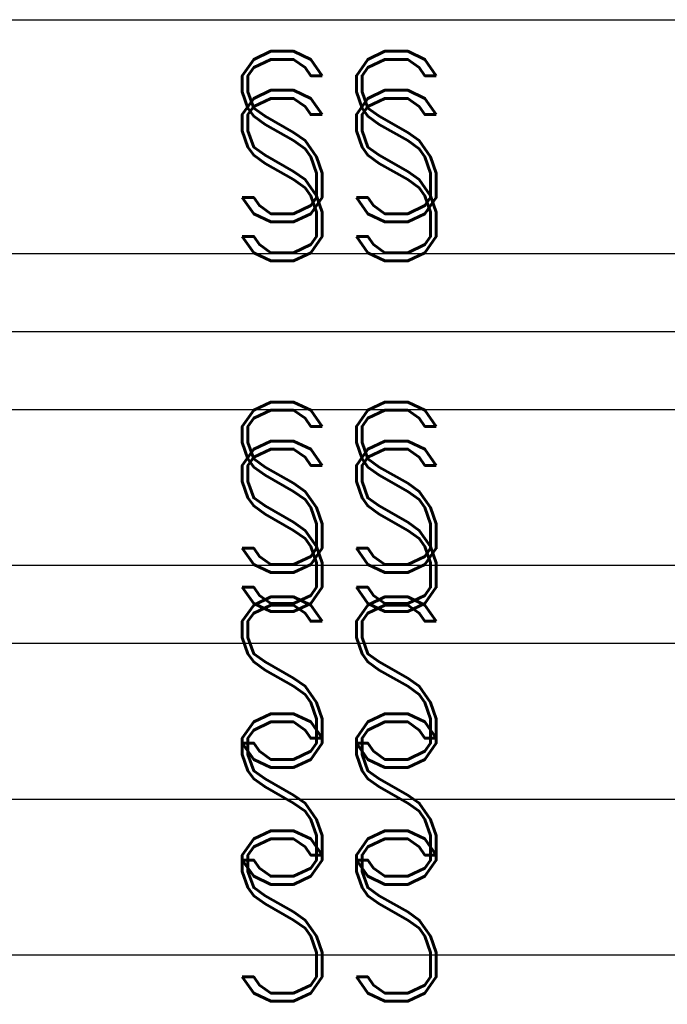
# Model space of a CAD drawing. Extents: x -2 to 113, y -136 to 16.
# Tile 363 of 541: x 60.97 to 65.12, y -61.95 to -55.64. Entities that reach past the tile are written whole.
import ezdxf
from ezdxf.enums import TextEntityAlignment as Align

# ---------------------------------------------------------------- set-up
doc = ezdxf.new("R2010")
doc.units = 0
doc.header["$MEASUREMENT"] = 0
doc.linetypes.add('SOLID', pattern=[0])
doc.layers.get('0').update_dxf_attribs({"linetype": 'SOLID'})
for name, color, linetype in [('1', 7, 'SOLID'), ('10', 7, 'SOLID'), ('12', 7, 'SOLID'), ('14', 7, 'SOLID'), ('16', 7, 'SOLID'), ('18', 7, 'SOLID'), ('2', 7, 'SOLID'), ('20', 7, 'SOLID'), ('22', 7, 'SOLID'), ('24', 7, 'SOLID'), ('26', 7, 'SOLID'), ('27', 7, 'SOLID'), ('29', 7, 'SOLID'), ('30', 7, 'SOLID'), ('39', 7, 'SOLID'), ('4', 7, 'SOLID'), ('41', 7, 'SOLID'), ('43', 7, 'SOLID'), ('45', 7, 'SOLID'), ('46', 7, 'SOLID'), ('47', 7, 'SOLID'), ('48', 7, 'SOLID'), ('49', 7, 'SOLID'), ('50', 7, 'SOLID'), ('52', 7, 'SOLID'), ('54', 7, 'SOLID'), ('56', 7, 'SOLID'), ('57', 7, 'SOLID'), ('59', 7, 'SOLID'), ('6', 7, 'SOLID'), ('61', 7, 'SOLID'), ('63', 7, 'SOLID'), ('65', 7, 'SOLID'), ('67', 7, 'SOLID'), ('8', 7, 'SOLID')]:
    doc.layers.add(name, color=color, linetype=linetype)
doc.styles.add('ROMAND', font='romand', dxfattribs={"height": 1})

msp = doc.modelspace()

# ---------------------------------------------------------------- linework, layer by layer
at = {"color": 7, "linetype": 'SOLID'}
for points in [[(60.0766, -55.6385), (82.1354, -55.6385)], [(60.0766, -57.1385), (82.1354, -57.1385)], [(60.0766, -60.6385), (82.1354, -60.6385)]]:
    msp.add_lwpolyline(points, dxfattribs=at)
at = {"layer": '1', "color": 7, "linetype": 'SOLID'}
for points in [[(60.0766, -55.6385), (82.1354, -55.6385)], [(60.0766, -57.1385), (82.1354, -57.1385)], [(60.0766, -60.6385), (82.1354, -60.6385)]]:
    msp.add_lwpolyline(points, dxfattribs=at)
at = {"layer": '10', "color": 7, "linetype": 'SOLID'}
for points in [[(60.0766, -55.6385), (82.1354, -55.6385)], [(60.0766, -57.1385), (82.1354, -57.1385)], [(60.0766, -60.6385), (82.1354, -60.6385)]]:
    msp.add_lwpolyline(points, dxfattribs=at)
at = {"layer": '12', "color": 7, "linetype": 'SOLID'}
for points in [[(60.0766, -55.6385), (82.1354, -55.6385)], [(60.0766, -59.1385), (82.1354, -59.1385)], [(60.0766, -60.6385), (82.1354, -60.6385)]]:
    msp.add_lwpolyline(points, dxfattribs=at)
at = {"layer": '14', "color": 7, "linetype": 'SOLID'}
for points in [[(60.0766, -55.6385), (82.1354, -55.6385)], [(60.0766, -59.1385), (82.1354, -59.1385)], [(60.0766, -60.6385), (82.1354, -60.6385)]]:
    msp.add_lwpolyline(points, dxfattribs=at)
at = {"layer": '16', "color": 7, "linetype": 'SOLID'}
for points in [[(60.0766, -55.6385), (82.1354, -55.6385)], [(60.0766, -55.6385), (82.1354, -55.6385)], [(60.0766, -57.6385), (82.1354, -57.6385)], [(60.0766, -57.6385), (82.1354, -57.6385)], [(60.0766, -59.6385), (82.1354, -59.6385)], [(60.0766, -59.6385), (82.1354, -59.6385)], [(60.0766, -61.6385), (82.1354, -61.6385)], [(60.0766, -61.6385), (82.1354, -61.6385)]]:
    msp.add_lwpolyline(points, dxfattribs=at)
at = {"layer": '18', "color": 7, "linetype": 'SOLID'}
for points in [[(60.0766, -55.6385), (82.1354, -55.6385)], [(60.0766, -57.1385), (82.1354, -57.1385)], [(60.0766, -60.6385), (82.1354, -60.6385)]]:
    msp.add_lwpolyline(points, dxfattribs=at)
at = {"layer": '2', "color": 7, "linetype": 'SOLID'}
for points in [[(60.0766, -55.6385), (82.1354, -55.6385)], [(60.0766, -59.1385), (82.1354, -59.1385)], [(60.0766, -60.6385), (82.1354, -60.6385)]]:
    msp.add_lwpolyline(points, dxfattribs=at)
at = {"layer": '20', "color": 7, "linetype": 'SOLID'}
for points in [[(60.0766, -55.6385), (82.1354, -55.6385)], [(60.0766, -59.1385), (82.1354, -59.1385)], [(60.0766, -60.6385), (82.1354, -60.6385)]]:
    msp.add_lwpolyline(points, dxfattribs=at)
at = {"layer": '22', "color": 7, "linetype": 'SOLID'}
for points in [[(60.0766, -55.6385), (82.1354, -55.6385)], [(60.0766, -57.1385), (82.1354, -57.1385)], [(60.0766, -60.6385), (82.1354, -60.6385)]]:
    msp.add_lwpolyline(points, dxfattribs=at)
at = {"layer": '24', "color": 7, "linetype": 'SOLID'}
for points in [[(60.0766, -55.6385), (82.1354, -55.6385)], [(60.0766, -57.1385), (82.1354, -57.1385)], [(60.0766, -60.6385), (82.1354, -60.6385)]]:
    msp.add_lwpolyline(points, dxfattribs=at)
at = {"layer": '26', "color": 7, "linetype": 'SOLID'}
for points in [[(60.0766, -55.6385), (82.1354, -55.6385)], [(60.0766, -59.1385), (82.1354, -59.1385)], [(60.0766, -60.6385), (82.1354, -60.6385)]]:
    msp.add_lwpolyline(points, dxfattribs=at)
at = {"layer": '27', "color": 7, "linetype": 'SOLID'}
for points in [[(60.0766, -58.1385), (82.1354, -58.1385)], [(60.0766, -59.6385), (82.1354, -59.6385)]]:
    msp.add_lwpolyline(points, dxfattribs=at)
at = {"layer": '29', "color": 7, "linetype": 'SOLID'}
for points in [[(60.0766, -55.6385), (82.1354, -55.6385)], [(60.0766, -59.1385), (82.1354, -59.1385)], [(60.0766, -60.6385), (82.1354, -60.6385)]]:
    msp.add_lwpolyline(points, dxfattribs=at)
at = {"layer": '30', "color": 7, "linetype": 'SOLID'}
for points in [[(60.0766, -55.6385), (82.1354, -55.6385)], [(60.0766, -57.1385), (82.1354, -57.1385)], [(60.0766, -60.6385), (82.1354, -60.6385)]]:
    msp.add_lwpolyline(points, dxfattribs=at)
at = {"layer": '39', "color": 7, "linetype": 'SOLID'}
for points in [[(60.0766, -55.6385), (82.1354, -55.6385)], [(60.0766, -57.1385), (82.1354, -57.1385)], [(60.0766, -60.6385), (82.1354, -60.6385)]]:
    msp.add_lwpolyline(points, dxfattribs=at)
at = {"layer": '4', "color": 7, "linetype": 'SOLID'}
for points in [[(60.0766, -55.6385), (82.1354, -55.6385)], [(60.0766, -59.1385), (82.1354, -59.1385)], [(60.0766, -60.6385), (82.1354, -60.6385)]]:
    msp.add_lwpolyline(points, dxfattribs=at)
at = {"layer": '41', "color": 7, "linetype": 'SOLID'}
for points in [[(60.0766, -55.6385), (82.1354, -55.6385)], [(60.0766, -57.1385), (82.1354, -57.1385)], [(60.0766, -60.6385), (82.1354, -60.6385)]]:
    msp.add_lwpolyline(points, dxfattribs=at)
at = {"layer": '43', "color": 7, "linetype": 'SOLID'}
for points in [[(60.0766, -55.6385), (82.1354, -55.6385)], [(60.0766, -57.1385), (82.1354, -57.1385)], [(60.0766, -60.6385), (82.1354, -60.6385)]]:
    msp.add_lwpolyline(points, dxfattribs=at)
at = {"layer": '45', "color": 7, "linetype": 'SOLID'}
for points in [[(60.0766, -55.6385), (82.1354, -55.6385)], [(60.0766, -59.1385), (82.1354, -59.1385)], [(60.0766, -60.6385), (82.1354, -60.6385)]]:
    msp.add_lwpolyline(points, dxfattribs=at)
at = {"layer": '46', "color": 7, "linetype": 'SOLID'}
for points in [[(60.0766, -55.6385), (82.1354, -55.6385)], [(60.0766, -59.1385), (82.1354, -59.1385)], [(60.0766, -60.6385), (82.1354, -60.6385)]]:
    msp.add_lwpolyline(points, dxfattribs=at)
at = {"layer": '47', "color": 7, "linetype": 'SOLID'}
for points in [[(60.0766, -55.6385), (82.1354, -55.6385)], [(60.0766, -57.1385), (82.1354, -57.1385)], [(60.0766, -60.6385), (82.1354, -60.6385)]]:
    msp.add_lwpolyline(points, dxfattribs=at)
at = {"layer": '48', "color": 7, "linetype": 'SOLID'}
for points in [[(60.0766, -55.6385), (82.1354, -55.6385)], [(60.0766, -57.1385), (82.1354, -57.1385)], [(60.0766, -60.6385), (82.1354, -60.6385)]]:
    msp.add_lwpolyline(points, dxfattribs=at)
at = {"layer": '49', "color": 7, "linetype": 'SOLID'}
for points in [[(60.0766, -55.6385), (82.1354, -55.6385)], [(60.0766, -57.1385), (82.1354, -57.1385)], [(60.0766, -60.6385), (82.1354, -60.6385)]]:
    msp.add_lwpolyline(points, dxfattribs=at)
at = {"layer": '50', "color": 7, "linetype": 'SOLID'}
for points in [[(60.0766, -55.6385), (82.1354, -55.6385)], [(60.0766, -59.1385), (82.1354, -59.1385)], [(60.0766, -60.6385), (82.1354, -60.6385)]]:
    msp.add_lwpolyline(points, dxfattribs=at)
at = {"layer": '52', "color": 7, "linetype": 'SOLID'}
for points in [[(60.0766, -55.6385), (82.1354, -55.6385)], [(60.0766, -57.1385), (82.1354, -57.1385)], [(60.0766, -60.6385), (82.1354, -60.6385)]]:
    msp.add_lwpolyline(points, dxfattribs=at)
at = {"layer": '54', "color": 7, "linetype": 'SOLID'}
for points in [[(60.0766, -55.6385), (82.1354, -55.6385)], [(60.0766, -59.1385), (82.1354, -59.1385)], [(60.0766, -60.6385), (82.1354, -60.6385)]]:
    msp.add_lwpolyline(points, dxfattribs=at)
at = {"layer": '56', "color": 7, "linetype": 'SOLID'}
for points in [[(60.0766, -55.6385), (82.1354, -55.6385)], [(60.0766, -57.1385), (82.1354, -57.1385)], [(60.0766, -60.6385), (82.1354, -60.6385)]]:
    msp.add_lwpolyline(points, dxfattribs=at)
at = {"layer": '57', "color": 7, "linetype": 'SOLID'}
for points in [[(60.0766, -55.6385), (82.1354, -55.6385)], [(60.0766, -57.1385), (82.1354, -57.1385)], [(60.0766, -60.6385), (82.1354, -60.6385)]]:
    msp.add_lwpolyline(points, dxfattribs=at)
at = {"layer": '59', "color": 7, "linetype": 'SOLID'}
for points in [[(60.0766, -55.6385), (82.1354, -55.6385)], [(60.0766, -57.1385), (82.1354, -57.1385)], [(60.0766, -60.6385), (82.1354, -60.6385)]]:
    msp.add_lwpolyline(points, dxfattribs=at)
at = {"layer": '6', "color": 7, "linetype": 'SOLID'}
for points in [[(60.0766, -55.6385), (82.1354, -55.6385)], [(60.0766, -57.1385), (82.1354, -57.1385)], [(60.0766, -60.6385), (82.1354, -60.6385)]]:
    msp.add_lwpolyline(points, dxfattribs=at)
at = {"layer": '61', "color": 7, "linetype": 'SOLID'}
for points in [[(60.0766, -55.6385), (82.1354, -55.6385)], [(60.0766, -57.1385), (82.1354, -57.1385)], [(60.0766, -60.6385), (82.1354, -60.6385)]]:
    msp.add_lwpolyline(points, dxfattribs=at)
at = {"layer": '63', "color": 7, "linetype": 'SOLID'}
for points in [[(60.0766, -55.6385), (82.1354, -55.6385)], [(60.0766, -57.1385), (82.1354, -57.1385)], [(60.0766, -60.6385), (82.1354, -60.6385)]]:
    msp.add_lwpolyline(points, dxfattribs=at)
at = {"layer": '65', "color": 7, "linetype": 'SOLID'}
for points in [[(60.0766, -55.6385), (82.1354, -55.6385)], [(60.0766, -59.1385), (82.1354, -59.1385)], [(60.0766, -60.6385), (82.1354, -60.6385)]]:
    msp.add_lwpolyline(points, dxfattribs=at)
at = {"layer": '67', "color": 7, "linetype": 'SOLID'}
for points in [[(60.0766, -55.6385), (82.1354, -55.6385)], [(60.0766, -59.1385), (82.1354, -59.1385)], [(60.0766, -60.6385), (82.1354, -60.6385)]]:
    msp.add_lwpolyline(points, dxfattribs=at)
at = {"layer": '8', "color": 7, "linetype": 'SOLID'}
for points in [[(60.0766, -55.6385), (82.1354, -55.6385)], [(60.0766, -59.1385), (82.1354, -59.1385)], [(60.0766, -60.6385), (82.1354, -60.6385)]]:
    msp.add_lwpolyline(points, dxfattribs=at)

# ---------------------------------------------------------------- texts
at = {"color": 7, "style": 'ROMAND', "width": 0.78}
for p in [(63.0178, -56.3885), (63.0178, -61.3885)]:
    msp.add_text('SS', height=1.09412, dxfattribs=at).set_placement(p, align=Align.MIDDLE_CENTER)
at = {"layer": '1', "color": 7, "style": 'ROMAND', "width": 0.78}
for p in [(63.0178, -56.3885), (63.0178, -61.3885)]:
    msp.add_text('SS', height=1.09412, dxfattribs=at).set_placement(p, align=Align.MIDDLE_CENTER)
at = {"layer": '10', "color": 7, "style": 'ROMAND', "width": 0.78}
for p in [(63.0178, -56.3885), (63.0178, -61.3885)]:
    msp.add_text('SS', height=1.09412, dxfattribs=at).set_placement(p, align=Align.MIDDLE_CENTER)
at = {"layer": '12', "color": 7, "style": 'ROMAND', "width": 0.78}
msp.add_text('SS', height=1.09412, dxfattribs=at).set_placement((63.0178, -59.8885), align=Align.MIDDLE_CENTER)
at = {"layer": '14', "color": 7, "style": 'ROMAND', "width": 0.78}
msp.add_text('SS', height=1.09412, dxfattribs=at).set_placement((63.0178, -59.8885), align=Align.MIDDLE_CENTER)
at = {"layer": '16', "color": 7, "style": 'ROMAND', "width": 0.78}
for p in [(63.0178, -56.6385), (63.0178, -58.6385), (63.0178, -60.6385)]:
    msp.add_text('SS', height=1.09412, dxfattribs=at).set_placement(p, align=Align.MIDDLE_CENTER)
at = {"layer": '18', "color": 7, "style": 'ROMAND', "width": 0.78}
for p in [(63.0178, -56.3885), (63.0178, -61.3885)]:
    msp.add_text('SS', height=1.09412, dxfattribs=at).set_placement(p, align=Align.MIDDLE_CENTER)
at = {"layer": '2', "color": 7, "style": 'ROMAND', "width": 0.78}
msp.add_text('SS', height=1.09412, dxfattribs=at).set_placement((63.0178, -59.8885), align=Align.MIDDLE_CENTER)
at = {"layer": '20', "color": 7, "style": 'ROMAND', "width": 0.78}
msp.add_text('SS', height=1.09412, dxfattribs=at).set_placement((63.0178, -59.8885), align=Align.MIDDLE_CENTER)
at = {"layer": '22', "color": 7, "style": 'ROMAND', "width": 0.78}
for p in [(63.0178, -56.3885), (63.0178, -61.3885)]:
    msp.add_text('SS', height=1.09412, dxfattribs=at).set_placement(p, align=Align.MIDDLE_CENTER)
at = {"layer": '24', "color": 7, "style": 'ROMAND', "width": 0.78}
for p in [(63.0178, -56.3885), (63.0178, -61.3885)]:
    msp.add_text('SS', height=1.09412, dxfattribs=at).set_placement(p, align=Align.MIDDLE_CENTER)
at = {"layer": '26', "color": 7, "style": 'ROMAND', "width": 0.78}
msp.add_text('SS', height=1.09412, dxfattribs=at).set_placement((63.0178, -59.8885), align=Align.MIDDLE_CENTER)
at = {"layer": '27', "color": 7, "style": 'ROMAND', "width": 0.78}
msp.add_text('SS', height=1.09412, dxfattribs=at).set_placement((63.0178, -58.8885), align=Align.MIDDLE_CENTER)
at = {"layer": '29', "color": 7, "style": 'ROMAND', "width": 0.78}
msp.add_text('SS', height=1.09412, dxfattribs=at).set_placement((63.0178, -59.8885), align=Align.MIDDLE_CENTER)
at = {"layer": '30', "color": 7, "style": 'ROMAND', "width": 0.78}
for p in [(63.0178, -56.3885), (63.0178, -61.3885)]:
    msp.add_text('SS', height=1.09412, dxfattribs=at).set_placement(p, align=Align.MIDDLE_CENTER)
at = {"layer": '39', "color": 7, "style": 'ROMAND', "width": 0.78}
for p in [(63.0178, -56.3885), (63.0178, -61.3885)]:
    msp.add_text('SS', height=1.09412, dxfattribs=at).set_placement(p, align=Align.MIDDLE_CENTER)
at = {"layer": '4', "color": 7, "style": 'ROMAND', "width": 0.78}
msp.add_text('SS', height=1.09412, dxfattribs=at).set_placement((63.0178, -59.8885), align=Align.MIDDLE_CENTER)
at = {"layer": '41', "color": 7, "style": 'ROMAND', "width": 0.78}
for p in [(63.0178, -56.3885), (63.0178, -61.3885)]:
    msp.add_text('SS', height=1.09412, dxfattribs=at).set_placement(p, align=Align.MIDDLE_CENTER)
at = {"layer": '43', "color": 7, "style": 'ROMAND', "width": 0.78}
for p in [(63.0178, -56.3885), (63.0178, -61.3885)]:
    msp.add_text('SS', height=1.09412, dxfattribs=at).set_placement(p, align=Align.MIDDLE_CENTER)
at = {"layer": '45', "color": 7, "style": 'ROMAND', "width": 0.78}
msp.add_text('SS', height=1.09412, dxfattribs=at).set_placement((63.0178, -59.8885), align=Align.MIDDLE_CENTER)
at = {"layer": '46', "color": 7, "style": 'ROMAND', "width": 0.78}
msp.add_text('SS', height=1.09412, dxfattribs=at).set_placement((63.0178, -59.8885), align=Align.MIDDLE_CENTER)
at = {"layer": '47', "color": 7, "style": 'ROMAND', "width": 0.78}
for p in [(63.0178, -56.3885), (63.0178, -61.3885)]:
    msp.add_text('SS', height=1.09412, dxfattribs=at).set_placement(p, align=Align.MIDDLE_CENTER)
at = {"layer": '48', "color": 7, "style": 'ROMAND', "width": 0.78}
for p in [(63.0178, -56.3885), (63.0178, -61.3885)]:
    msp.add_text('SS', height=1.09412, dxfattribs=at).set_placement(p, align=Align.MIDDLE_CENTER)
at = {"layer": '49', "color": 7, "style": 'ROMAND', "width": 0.78}
for p in [(63.0178, -56.3885), (63.0178, -61.3885)]:
    msp.add_text('SS', height=1.09412, dxfattribs=at).set_placement(p, align=Align.MIDDLE_CENTER)
at = {"layer": '50', "color": 7, "style": 'ROMAND', "width": 0.78}
msp.add_text('SS', height=1.09412, dxfattribs=at).set_placement((63.0178, -59.8885), align=Align.MIDDLE_CENTER)
at = {"layer": '52', "color": 7, "style": 'ROMAND', "width": 0.78}
for p in [(63.0178, -56.3885), (63.0178, -61.3885)]:
    msp.add_text('SS', height=1.09412, dxfattribs=at).set_placement(p, align=Align.MIDDLE_CENTER)
at = {"layer": '54', "color": 7, "style": 'ROMAND', "width": 0.78}
msp.add_text('SS', height=1.09412, dxfattribs=at).set_placement((63.0178, -59.8885), align=Align.MIDDLE_CENTER)
at = {"layer": '56', "color": 7, "style": 'ROMAND', "width": 0.78}
for p in [(63.0178, -56.3885), (63.0178, -61.3885)]:
    msp.add_text('SS', height=1.09412, dxfattribs=at).set_placement(p, align=Align.MIDDLE_CENTER)
at = {"layer": '57', "color": 7, "style": 'ROMAND', "width": 0.78}
for p in [(63.0178, -56.3885), (63.0178, -61.3885)]:
    msp.add_text('SS', height=1.09412, dxfattribs=at).set_placement(p, align=Align.MIDDLE_CENTER)
at = {"layer": '59', "color": 7, "style": 'ROMAND', "width": 0.78}
for p in [(63.0178, -56.3885), (63.0178, -61.3885)]:
    msp.add_text('SS', height=1.09412, dxfattribs=at).set_placement(p, align=Align.MIDDLE_CENTER)
at = {"layer": '6', "color": 7, "style": 'ROMAND', "width": 0.78}
for p in [(63.0178, -56.3885), (63.0178, -61.3885)]:
    msp.add_text('SS', height=1.09412, dxfattribs=at).set_placement(p, align=Align.MIDDLE_CENTER)
at = {"layer": '61', "color": 7, "style": 'ROMAND', "width": 0.78}
for p in [(63.0178, -56.3885), (63.0178, -61.3885)]:
    msp.add_text('SS', height=1.09412, dxfattribs=at).set_placement(p, align=Align.MIDDLE_CENTER)
at = {"layer": '63', "color": 7, "style": 'ROMAND', "width": 0.78}
for p in [(63.0178, -56.3885), (63.0178, -61.3885)]:
    msp.add_text('SS', height=1.09412, dxfattribs=at).set_placement(p, align=Align.MIDDLE_CENTER)
at = {"layer": '65', "color": 7, "style": 'ROMAND', "width": 0.78}
msp.add_text('SS', height=1.09412, dxfattribs=at).set_placement((63.0178, -59.8885), align=Align.MIDDLE_CENTER)
at = {"layer": '67', "color": 7, "style": 'ROMAND', "width": 0.78}
msp.add_text('SS', height=1.09412, dxfattribs=at).set_placement((63.0178, -59.8885), align=Align.MIDDLE_CENTER)
at = {"layer": '8', "color": 7, "style": 'ROMAND', "width": 0.78}
msp.add_text('SS', height=1.09412, dxfattribs=at).set_placement((63.0178, -59.8885), align=Align.MIDDLE_CENTER)

doc.saveas('drawing.dxf')
